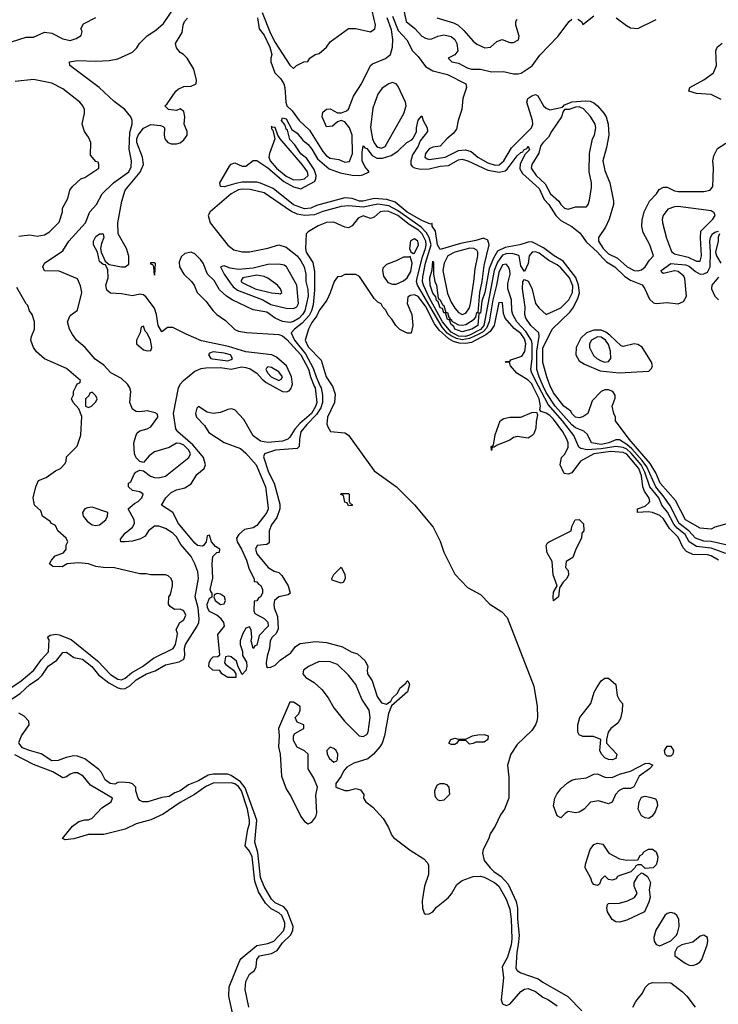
# Model space of a CAD drawing. Header units: inches. Extents: x 2380249 to 2585472, y 382747 to 546448.
# Tile 400 of 626: x 2483474 to 2487289, y 476625 to 482000. Entities that reach past the tile are written whole.
import ezdxf

# ---------------------------------------------------------------- set-up
doc = ezdxf.new("R2010")
doc.units = ezdxf.units.IN
doc.header["$MEASUREMENT"] = 0
doc.layers.add('C4487', color=7, linetype='Continuous')
doc.layers.add('C4488', color=7, linetype='Continuous')

msp = doc.modelspace()

# ---------------------------------------------------------------- linework, layer by layer
at = {"layer": 'C4487', "color": 4}
for points, elevation in [([(2483370, 478313.8), (2483483, 478390), (2483551.2, 478450), (2483592.9, 478507.1), (2483631.6, 478550), (2483635.3, 478615.3), (2483626, 478630), (2483640.4, 478639.6), (2483670, 478646), (2483690, 478642.8), (2483756.1, 478616.1), (2483899.3, 478499.3), (2483970, 478424.6), (2484010, 478399.6), (2484030, 478396.5), (2484050, 478405.3), (2484085.5, 478434.5), (2484144.5, 478470), (2484204.9, 478515.1), (2484312.6, 478567.4), (2484324.5, 478590), (2484334, 478634), (2484335.3, 478650), (2484328.4, 478671.6), (2484348, 478710), (2484370, 478724.7), (2484381.2, 478750), (2484370, 478773.2), (2484350, 478782), (2484320.4, 478780.4), (2484296.4, 478796.4), (2484286, 478810), (2484288.7, 478850), (2484297.2, 478862.8), (2484309, 478910), (2484309, 478930), (2484302, 478950), (2484284.7, 478964.7), (2484270, 478969), (2484190, 478968.7), (2484165.4, 478974.6), (2484130, 478975.3), (2483991.6, 479008.4), (2483930, 479008.7), (2483890, 479015.3), (2483850, 479028.7), (2483795.5, 479035.5), (2483734, 479030), (2483706.8, 479013.2), (2483655.3, 479015.3), (2483638, 479030), (2483648, 479050), (2483667.3, 479072.7), (2483714, 479090), (2483728, 479110), (2483728.9, 479131.1), (2483738, 479150), (2483728, 479170), (2483682, 479210), (2483670, 479238), (2483648, 479250), (2483640.4, 479260.4), (2483598, 479290), (2483590, 479318), (2483555.3, 479350), (2483548, 479390), (2483562, 479450), (2483576.4, 479483.6), (2483619, 479501), (2483670, 479538), (2483698, 479550), (2483722, 479578), (2483728, 479590), (2483730, 479614), (2483788.9, 479671.1), (2483808.9, 479731.1), (2483814, 479834), (2483796.4, 479876.4), (2483766, 479910), (2483758, 479930), (2483767.3, 479952.7), (2483768, 479970), (2483782.7, 480000)], 36), ([(2483429.2, 478290), (2483477.4, 478322.6), (2483530, 478370.4), (2483577.4, 478402.6), (2483597.4, 478422.6), (2483630, 478470.4), (2483676.6, 478503.4), (2483710, 478546), (2483730, 478546.8), (2483770, 478519.1), (2483817.3, 478510), (2483868, 478470), (2483904.2, 478424.2), (2483960.7, 478380.7), (2484010, 478352.6), (2484030, 478347.2), (2484050.9, 478349.1), (2484075.9, 478364.1), (2484110, 478396.9), (2484167, 478430), (2484213.6, 478446.4), (2484270, 478478.9), (2484345.4, 478494.6), (2484371, 478509), (2484376.9, 478530), (2484373.5, 478570), (2484379.7, 478590), (2484443, 478690), (2484453, 478710), (2484454.3, 478730), (2484448.3, 478790), (2484432.2, 478850), (2484451.2, 478950), (2484446.2, 478986.2), (2484431.6, 479030), (2484410, 479069.3), (2484354.3, 479134.3), (2484330, 479177.2), (2484310, 479197.2), (2484270, 479222), (2484234.6, 479234.6), (2484210, 479235.3), (2484178, 479210), (2484158.8, 479181.2), (2484134.2, 479165.8), (2484090, 479153.6), (2484049.5, 479149.5), (2484026, 479150), (2484024, 479164), (2484050, 479197.3), (2484091.2, 479228.8), (2484101.2, 479250), (2484099, 479270), (2484066, 479330), (2484100.7, 479359.3), (2484122, 479370), (2484142, 479390), (2484148, 479410), (2484130, 479422), (2484090, 479429.2), (2484068, 479450), (2484068, 479470), (2484082, 479478), (2484100.2, 479519.8), (2484109.4, 479530.6), (2484130, 479541), (2484150, 479538), (2484187.9, 479507.9), (2484210, 479500.7), (2484230, 479499.1), (2484270, 479508.2), (2484397.6, 479610), (2484406.3, 479630), (2484398.5, 479650), (2484370, 479677.3), (2484350, 479686.3), (2484330, 479687.3), (2484290, 479664.5), (2484210, 479640.9), (2484181.1, 479618.9), (2484150, 479582), (2484130, 479588.7), (2484110, 479608.7), (2484100.9, 479630), (2484098, 479690), (2484110, 479732), (2484116, 479744), (2484130, 479756), (2484170, 479766), (2484190, 479778), (2484228, 479830), (2484227.3, 479847.3), (2484214.6, 479854.6), (2484170, 479864), (2484130, 479859), (2484110, 479861.2), (2484090, 479874), (2484075.1, 479910), (2484080.7, 479970), (2484076.2, 479990), (2484070, 480000)], 32), ([(2485083.2, 480000), (2485087.2, 479990), (2485096.8, 479910), (2485090, 479888), (2485066.9, 479850), (2485004, 479796), (2484976.3, 479763.7), (2484950, 479720.7), (2484938, 479710), (2484910, 479699.7), (2484830, 479691), (2484790, 479699.7), (2484748.8, 479728.8), (2484698.2, 479818.2), (2484650, 479869.4), (2484630, 479876), (2484610, 479872.7), (2484570, 479855.1), (2484530, 479849.3), (2484498, 479858), (2484450, 479888), (2484441, 479879), (2484434.8, 479850), (2484440.7, 479830), (2484483.8, 479783.8), (2484507, 479747), (2484590, 479691.8), (2484679.4, 479659.4), (2484710, 479632.7), (2484765.3, 479570), (2484816.1, 479450), (2484830.2, 479350), (2484830.3, 479330), (2484823.7, 479310), (2484770, 479239.5), (2484750, 479226.3), (2484702.8, 479217.3), (2484670.4, 479190), (2484658.4, 479170), (2484661.6, 479150), (2484685.3, 479110), (2484712, 479050), (2484726, 479006), (2484754, 478946), (2484754, 478934), (2484770, 478932), (2484778, 478918), (2484790.6, 478910.6), (2484801, 478890), (2484801, 478870), (2484790, 478848.7), (2484778, 478842), (2484770, 478828), (2484754, 478826), (2484752.7, 478772.7), (2484758, 478758), (2484810, 478731), (2484830, 478711), (2484830.4, 478690), (2484781.4, 478638.6), (2484770, 478586), (2484758, 478582), (2484750, 478568), (2484738, 478610), (2484742, 478630), (2484738, 478670), (2484730, 478686), (2484710, 478678), (2484692, 478650), (2484678, 478610), (2484678, 478590), (2484691.1, 478551.1), (2484691.3, 478530), (2484713.4, 478493.4), (2484714, 478470), (2484710, 478448), (2484690, 478426), (2484668, 478468), (2484658.6, 478498.6), (2484630, 478522), (2484614, 478526), (2484598, 478522), (2484592, 478490), (2484599.6, 478479.6), (2484642, 478450), (2484654, 478430), (2484654, 478410), (2484610, 478408.7), (2484578, 478430), (2484567.3, 478447.3), (2484529.1, 478449.1), (2484508, 478470), (2484508.7, 478490), (2484518, 478510), (2484530, 478522), (2484556.4, 478523.6), (2484567.3, 478532.7), (2484556.4, 478643.6), (2484593.2, 478690), (2484588.7, 478710), (2484575.3, 478730), (2484550, 478749), (2484510, 478769.3), (2484500.7, 478790), (2484498, 478810), (2484510, 478842), (2484526, 478850), (2484526, 478870), (2484518, 478878), (2484515.3, 478890), (2484529.5, 478950.5), (2484525.6, 479030), (2484529.2, 479070), (2484550, 479092), (2484566, 479094), (2484568, 479110), (2484543.7, 479123.7), (2484522, 479150), (2484510, 479186), (2484498, 479182), (2484492, 479150), (2484478, 479130), (2484470, 479125.2), (2484445.2, 479130), (2484430, 479142.7), (2484342, 479250), (2484309.7, 479309.8), (2484249.3, 479350), (2484271.8, 479390), (2484300.7, 479419.3), (2484330, 479433), (2484376.3, 479443.7), (2484410, 479466.8), (2484442, 479518), (2484482, 479550), (2484489.2, 479570), (2484478, 479610), (2484461.6, 479630), (2484419, 479679), (2484337.6, 479750), (2484327.2, 479767.2), (2484313.7, 479850), (2484342.2, 479990), (2484346.7, 480000)], 28), ([(2485115.2, 480000), (2485119.7, 479990), (2485127.7, 479950), (2485127.9, 479910), (2485118.6, 479881.4), (2485095.8, 479844.2), (2485042.4, 479790), (2485010.3, 479750), (2485001.5, 479710), (2485000.4, 479670), (2484990, 479658.4), (2484871.3, 479650), (2484811.3, 479630), (2484805.8, 479614.2), (2484832.4, 479530), (2484864.4, 479470), (2484894.4, 479354.4), (2484894, 479330), (2484878, 479282), (2484850, 479242), (2484836, 479210), (2484836, 479144), (2484824.7, 479135.3), (2484771.1, 479128.9), (2484762.8, 479110), (2484770, 479084.7), (2484831, 479010), (2484864.7, 478990), (2484890, 478982.8), (2484906.6, 478966.6), (2484940.7, 478910), (2484952, 478870), (2484939.8, 478860.2), (2484890, 478849.5), (2484866.4, 478830), (2484861.3, 478810), (2484863.1, 478790), (2484882.2, 478742.2), (2484885.7, 478674.3), (2484874.4, 478650), (2484852.7, 478630), (2484842, 478610), (2484837.6, 478570), (2484824.9, 478524.9), (2484820.5, 478490), (2484822.8, 478470), (2484830, 478464), (2484845.2, 478465.2), (2484870, 478477.3), (2484896.1, 478503.9), (2484955.8, 478544.2), (2484981.2, 478578.8), (2485005.2, 478594.8), (2485090, 478605.5), (2485150, 478600.4), (2485237.4, 478577.4), (2485284.7, 478550), (2485318.5, 478538.5), (2485360.7, 478500.7), (2485374.8, 478470), (2485370.8, 478450), (2485374, 478430), (2485398.4, 478390), (2485425.8, 478305.8), (2485450, 478270.8), (2485476.5, 478263.5), (2485500.4, 478279.6), (2485510, 478298), (2485536.5, 478323.5), (2485550, 478351), (2485582, 478378), (2485590, 478391.3), (2485594, 478390), (2485602, 478370), (2485591.3, 478330), (2485504.7, 478255.3), (2485488.3, 478211.7), (2485467, 478090), (2485453.7, 478050), (2485441.3, 478030), (2485406.4, 477990), (2485374.8, 477965.2), (2485298, 477942), (2485261.1, 477918.9), (2485242.8, 477897.2), (2485230.3, 477869.7), (2485201, 477830), (2485201, 477810), (2485250, 477792.7), (2485270, 477792.7), (2485310, 477803.8), (2485336, 477796), (2485353.4, 477770), (2485350.8, 477750), (2485364, 477730), (2485402, 477702), (2485459.6, 477639.6), (2485488.8, 477590), (2485504.9, 477550), (2485516.1, 477536.1), (2485606, 477466), (2485680.3, 477420.2), (2485699.9, 477399.9), (2485705.8, 477385.8), (2485707.1, 477332.9), (2485684.4, 477270), (2485672.2, 477190), (2485674.4, 477150), (2485683.4, 477123.4), (2485690, 477117.3), (2485710, 477119.3), (2485730, 477130.5), (2485750, 477154.9), (2485813.9, 477206.1), (2485832.2, 477227.8), (2485861.5, 477278.5), (2485890, 477300.3), (2485950, 477322), (2485990, 477324.9), (2486010, 477319.5), (2486067.7, 477290), (2486090.3, 477270), (2486130, 477198.8), (2486150, 477144.7), (2486157.2, 477090), (2486162, 476982), (2486157.3, 476950), (2486137.2, 476882.8), (2486108.2, 476830), (2486116.5, 476770), (2486103.1, 476650), (2486110, 476627.7), (2486130, 476618), (2486150, 476625.5), (2486210, 476695.5), (2486230, 476708.2), (2486250, 476711.8), (2486290, 476694.9), (2486330, 476664.9), (2486361, 476650), (2486410, 476617.3)], 32), ([(2484856.1, 480000), (2484910, 479970.3), (2484931.7, 479968.3), (2484946.2, 479973.8), (2484955.6, 479984.4), (2484960.2, 480000)], 28), ([(2485181.8, 480000), (2485196.3, 479956.3), (2485194, 479910), (2485154.8, 479830), (2485151.1, 479791.1), (2485156.9, 479776.9), (2485172, 479752), (2485250, 479744.7), (2485270, 479732), (2485410, 479538), (2485532, 479450), (2485630, 479352), (2485731.3, 479230), (2485770, 479154), (2485790, 479094), (2485850, 478974), (2485919.6, 478899.6), (2485990, 478862), (2486042, 478810), (2486107.1, 478767.1), (2486136.8, 478736.8), (2486281.7, 478361.7), (2486300.4, 478250), (2486302.4, 478190), (2486298, 478170), (2486290.6, 478150), (2486270, 478119), (2486190, 478044), (2486156, 477990), (2486138, 477930), (2486145.4, 477865.4), (2486146, 477750), (2486121, 477690), (2486099.8, 477660.2), (2486070, 477598), (2486043.5, 477556.5), (2486036, 477530), (2486004.7, 477470), (2486002, 477450), (2486011.3, 477410), (2486044, 477370), (2486064, 477350), (2486103.6, 477323.6), (2486141.3, 477281.3), (2486185.8, 477185.8), (2486193.1, 477150), (2486193.4, 477090), (2486201.2, 477001.2), (2486197.1, 476950), (2486188.1, 476910), (2486183.4, 476823.4), (2486190.4, 476810.4), (2486210, 476797.3), (2486304.9, 476764.9), (2486330, 476745.5), (2486467.1, 476667.1), (2486544.4, 476590)], 36), ([(2487289.6, 479050), (2487250, 479073.3), (2487230, 479078), (2487150, 479079.7), (2487116.2, 479096.2), (2487096.4, 479116.4), (2487070, 479175.6), (2487022.2, 479222.2), (2486990, 479275.1), (2486970, 479292.8), (2486930, 479309.6), (2486906, 479314), (2486848, 479310), (2486848, 479330), (2486890, 479344.7), (2486910, 479362.8), (2486914.5, 479370), (2486912, 479388), (2486886.4, 479426.4), (2486876.8, 479450), (2486869, 479510), (2486855.2, 479550), (2486790, 479628), (2486770, 479636.5), (2486702.5, 479642.5), (2486609.6, 479630.4), (2486536.3, 479590), (2486490, 479527), (2486470, 479519.3), (2486450, 479522), (2486446.3, 479526.3), (2486426, 479570), (2486433.2, 479610), (2486451.3, 479628.7), (2486470, 479666), (2486469.7, 479690), (2486461.5, 479710), (2486439.8, 479750), (2486390, 479818.9), (2486370, 479838.9), (2486350, 479851.5), (2486321.2, 479861.2), (2486315.3, 479870), (2486318.4, 479890), (2486311.6, 479930), (2486276.3, 480000)], 36), ([(2487330, 479086.6), (2487250, 479115), (2487170, 479123.8), (2487130.5, 479150.5), (2487107.7, 479190), (2487065, 479225), (2487046.9, 479246.9), (2487011, 479311), (2486981, 479350), (2486965, 479390), (2486915, 479450), (2486888.7, 479530), (2486867.5, 479570), (2486813.6, 479633.6), (2486790, 479654.9), (2486770, 479665), (2486730, 479669.2), (2486650, 479657.4), (2486572.5, 479652.5), (2486538.7, 479658.7), (2486527.1, 479667.1), (2486499.7, 479730), (2486438.9, 479810), (2486360.1, 479900.1), (2486308, 480000)], 32), ([(2487330, 479132.6), (2487250.7, 479150.7), (2487210, 479153.3), (2487165.1, 479170), (2487128.7, 479210), (2487076.2, 479250), (2487026.3, 479346.3), (2486994.1, 479394.1), (2486947.5, 479450), (2486898.2, 479558.2), (2486873.3, 479593.3), (2486816.7, 479656.7), (2486790, 479681.7), (2486750, 479706.6), (2486730, 479706.4), (2486690.6, 479689.4), (2486650, 479681.8), (2486596, 479690), (2486575.3, 479735.3), (2486554.2, 479754.2), (2486510, 479771.9), (2486490, 479788.7), (2486399, 479890), (2486350, 479963.9), (2486333.2, 480000)], 28), ([(2487342, 479250), (2487270.7, 479229.3), (2487250, 479219), (2487190, 479224.5), (2487110, 479269.6), (2487054.6, 479374.6), (2486971.5, 479470), (2486947.1, 479527.1), (2486917.2, 479577.2), (2486803.1, 479710), (2486728, 479810), (2486728, 479830), (2486718, 479850), (2486709, 479890), (2486725.6, 479934.4), (2486726, 479950), (2486713.2, 479970), (2486690, 479979.6), (2486670, 479979.6), (2486648.9, 479971.1), (2486600.7, 479919.3), (2486577.3, 479850), (2486550, 479832.7), (2486530, 479826.6), (2486510, 479829.5), (2486489.6, 479850), (2486483.6, 479863.6), (2486445.6, 479890), (2486390, 479962.9), (2486375.6, 479990), (2486371.7, 480000)], 24), ([(2483470, 478054), (2483484, 478090), (2483525.2, 478150), (2483524, 478170), (2483498.6, 478198.6), (2483470, 478215.3)], 32), ([(2484725.2, 476610), (2484705.6, 476705.6), (2484709.5, 476750), (2484729.3, 476790), (2484757.2, 476810), (2484766, 476830), (2484769.4, 476870), (2484784, 476890), (2484850, 476903), (2484880.7, 476919.3), (2484910, 476961.6), (2484954.9, 477005.1), (2484966, 477030), (2484968.5, 477050), (2484934.6, 477134.6), (2484916.5, 477156.5), (2484870, 477178.3), (2484850, 477198.7), (2484810, 477267.6), (2484790, 477318), (2484773.9, 477453.9), (2484758.5, 477510), (2484769.8, 477630), (2484706.4, 477806.4), (2484680, 477840), (2484630, 477874), (2484610, 477881.1), (2484530, 477881.7), (2484504.4, 477875.6), (2484450, 477844.7), (2484396.7, 477823.3), (2484350.8, 477790), (2484321.1, 477778.9), (2484290, 477759), (2484250, 477754), (2484174, 477730), (2484146, 477730), (2484130, 477738), (2484122, 477750), (2484108, 477790), (2484108, 477810), (2484090, 477828), (2484074.6, 477834.6), (2484030, 477838), (2484010, 477835.3), (2483993, 477827), (2483968.7, 477830), (2483941.2, 477850), (2483921.2, 477890), (2483907.2, 477907.2), (2483830, 477964.5), (2483790, 477979.5), (2483770, 477980.9), (2483727.9, 477972.1), (2483684.5, 477955.5), (2483650, 477955.1), (2483592, 477992), (2483528, 478010), (2483490, 478026), (2483469.3, 478050.7)], 32), ([(2484637.4, 476570), (2484616, 476670), (2484618.7, 476721.3), (2484675.6, 476864.4), (2484684.1, 476875.9), (2484770, 476946.7), (2484830, 476956.5), (2484861.6, 476970), (2484914.3, 477025.7), (2484922.7, 477050), (2484921.8, 477070), (2484906, 477110), (2484890, 477125.1), (2484847, 477147), (2484816.5, 477176.5), (2484779.1, 477239.1), (2484757.6, 477297.6), (2484743.9, 477430), (2484730, 477460.7), (2484705.2, 477490), (2484719.4, 477580.6), (2484729.6, 477610), (2484729.7, 477630), (2484718.1, 477690), (2484685.8, 477790), (2484670, 477813.5), (2484650, 477828.8), (2484630, 477834.4), (2484530, 477832.3), (2484490, 477814), (2484428, 477770), (2484350, 477726.6), (2484256.9, 477663.1), (2484190, 477632.8), (2484110, 477609.6), (2484050, 477582), (2483932.9, 477552.9), (2483850, 477552), (2483770, 477527.6), (2483722.5, 477522.5), (2483709, 477530), (2483762, 477598), (2483797.5, 477622.5), (2483830, 477632), (2483850, 477632.4), (2483870, 477641.6), (2483922, 477698), (2483974, 477730), (2483981.2, 477750), (2483861.8, 477821.8), (2483820.9, 477870), (2483790, 477889.5), (2483770, 477889.5), (2483750, 477882), (2483730, 477866), (2483710, 477860.9), (2483654.8, 477894.8), (2483550, 477933.7), (2483447.4, 477987.4)], 36), ([(2486823.1, 476610), (2486839.6, 476640.4), (2486874.7, 476685.3), (2486890, 476716.3), (2486910, 476737.1), (2486930, 476744.4), (2487030, 476741.6), (2487093.8, 476693.8), (2487118, 476670), (2487162, 476610)], 36)]:
    msp.add_lwpolyline(points, dxfattribs=dict(at, elevation=elevation))
for points, elevation in [([(2483870, 479966), (2483858, 479962), (2483852.7, 479947.3), (2483834, 479930), (2483834, 479890), (2483850, 479882), (2483866, 479890), (2483890, 479914), (2483898, 479930), (2483890, 479946)], 36), ([(2486250, 479715.3), (2486190, 479724), (2486170, 479719), (2486150, 479705.2), (2486082, 479678), (2486066, 479666), (2486054, 479666), (2486050, 479648), (2486049, 479670), (2486062, 479678), (2486070, 479734), (2486098, 479810), (2486118, 479822), (2486150, 479831), (2486210, 479831), (2486270, 479854.8), (2486296.9, 479856.9), (2486302, 479842), (2486294, 479806), (2486293.4, 479770), (2486281, 479739), (2486272, 479730)], 36), ([(2485270, 479346), (2485262, 479362), (2485250, 479366), (2485242, 479402), (2485228.4, 479408.4), (2485230, 479414), (2485270, 479414), (2485274, 479410), (2485274, 479370), (2485278, 479358), (2485290, 479354), (2485290, 479348)], 32), ([(2483870, 479339.3), (2483844, 479336), (2483830.8, 479329.2), (2483818, 479310), (2483821, 479290), (2483842.5, 479262.5), (2483870, 479242.8), (2483890, 479238.8), (2483910, 479242.8), (2483944, 479270), (2483954, 479290), (2483955.3, 479310)], 36), ([(2486390, 478828), (2486386.6, 478846.6), (2486390, 478874), (2486408.7, 478910), (2486386.6, 478970), (2486382, 479042), (2486355.3, 479090), (2486348.7, 479130), (2486356.4, 479143.6), (2486366, 479150), (2486486, 479210), (2486490, 479234), (2486508, 479270), (2486530, 479272), (2486552.7, 479247.3), (2486554, 479210), (2486543.6, 479196.4), (2486542, 479170), (2486511.1, 479108.9), (2486495.3, 479064.7), (2486458, 479042), (2486454, 479010), (2486470, 478994), (2486471.3, 478970), (2486462, 478950), (2486442, 478930), (2486422, 478898), (2486416, 478850)], 36), ([(2485230, 478924), (2485180.4, 478940.4), (2485178, 478950), (2485190, 478972), (2485230, 479012), (2485250, 478974), (2485252, 478950), (2485242, 478930)], 32), ([(2484552.7, 478867.3), (2484538, 478862), (2484534, 478850), (2484542, 478830), (2484570, 478806.8), (2484590, 478811.3), (2484598, 478830), (2484592.7, 478850), (2484570, 478864)], 28), ([(2485110, 478497.2), (2485052, 478470), (2485024.7, 478450), (2485021, 478430), (2485036, 478410), (2485081.4, 478381.4), (2485123.4, 478343.4), (2485158.7, 478298.7), (2485190, 478243), (2485248.4, 478170), (2485327.3, 478090), (2485350, 478087.7), (2485370, 478098.8), (2485377, 478110), (2485387.3, 478190), (2485382, 478230), (2485342.7, 478290), (2485309.3, 478370), (2485270, 478421.2), (2485210, 478479.3), (2485170, 478494.5)], 32), ([(2486710, 477960.5), (2486690, 477961.3), (2486669.8, 477969.8), (2486652, 477990), (2486642.9, 478010), (2486648, 478070), (2486606.8, 478086.8), (2486550, 478086.6), (2486530, 478096), (2486521.6, 478110), (2486522.6, 478150), (2486533.6, 478190), (2486592.7, 478267.3), (2486611, 478329), (2486625.2, 478354.8), (2486650, 478391.3), (2486670, 478404.7), (2486690, 478404.7), (2486730, 478371.3), (2486737.3, 478310), (2486750, 478284.7), (2486766.4, 478266.4), (2486764.9, 478224.9), (2486755.3, 478184.7), (2486740.9, 478159.1), (2486702.8, 478130), (2486686.8, 478110), (2486678, 478070), (2486678, 478050), (2486734.9, 477990), (2486730, 477966.6)], 36), ([(2484970, 478275.3), (2484950, 478275.3), (2484887.7, 478130), (2484890.8, 478090), (2484887, 478030), (2484896.4, 477990), (2484903.1, 477870), (2484930, 477800.7), (2484956.9, 477756.9), (2485010.4, 477650), (2485030, 477624), (2485050, 477610.7), (2485070, 477618.8), (2485091.2, 477648.8), (2485097.6, 477670), (2485092.3, 477767.7), (2485101.2, 477810), (2485080.2, 477860.2), (2485049.3, 477910), (2485048.7, 477990), (2485030, 478008.7), (2484990, 478028.7), (2484970, 478066), (2484968.7, 478090), (2484976.4, 478103.6), (2485026, 478130), (2485026, 478150), (2484990, 478166), (2484978, 478190), (2484998, 478210), (2485006, 478230), (2485006, 478250)], 32), ([(2485930, 478046), (2485910, 478066), (2485870, 478066), (2485862, 478050), (2485850, 478044), (2485830, 478044), (2485818, 478050), (2485828.7, 478070), (2485850, 478078), (2485870, 478072), (2485910, 478072), (2485946, 478090), (2485976.8, 478096.8), (2486010, 478097.3), (2486032, 478090), (2486031, 478070), (2486010, 478055.3), (2485964.7, 478055.3), (2485950, 478048)], 32), ([(2485170, 478029.3), (2485150.7, 478010), (2485153.4, 477990), (2485166.6, 477966.6), (2485190, 477947.3), (2485205.6, 477954.4), (2485210, 477962), (2485211, 477991), (2485202, 478010), (2485190, 478022)], 32), ([(2487010, 477979), (2486999, 477990), (2486996, 478010), (2487010, 478034), (2487030, 478033.4), (2487044.9, 478010), (2487040.7, 477990), (2487030, 477979.3)], 36), ([(2486690, 477719), (2486635.5, 477735.5), (2486590.7, 477729.3), (2486556.3, 477690), (2486530, 477674), (2486509.6, 477669.6), (2486470, 477677.2), (2486453, 477667), (2486430, 477642.7), (2486410, 477653.2), (2486390, 477709), (2486397.2, 477750), (2486407.5, 477772.5), (2486430, 477801.1), (2486466.4, 477833.6), (2486490, 477848.1), (2486510, 477855), (2486570, 477861.7), (2486610, 477881.1), (2486630, 477882.6), (2486670, 477864.2), (2486710, 477862.6), (2486750, 477881.3), (2486810, 477897.1), (2486890, 477940.4), (2486910, 477940.7), (2486930.8, 477930.8), (2486914, 477910), (2486857.3, 477870), (2486827.3, 477812.7), (2486810, 477804), (2486770, 477802.7), (2486747.1, 477792.9), (2486726.8, 477770), (2486710, 477728.7)], 36), ([(2485770, 477735.3), (2485760.2, 477740.2), (2485748, 477750), (2485743.1, 477763.1), (2485742, 477790), (2485748, 477810), (2485756.4, 477823.6), (2485770, 477831), (2485790, 477831.3), (2485805.4, 477825.4), (2485818, 477810), (2485821, 477770), (2485790, 477739)], 32), ([(2486910, 477639), (2486890, 477642.7), (2486870, 477653.2), (2486852.3, 477690), (2486856, 477730), (2486870, 477756), (2486890, 477760.7), (2486915.2, 477755.2), (2486946.4, 477746.4), (2486954, 477734), (2486956.3, 477710), (2486944.5, 477675.5), (2486927.5, 477652.5)], 36), ([(2486788.7, 477411.3), (2486850, 477414), (2486862, 477438), (2486874.6, 477445.4), (2486882, 477458), (2486908.4, 477471.6), (2486930, 477471.3), (2486950, 477458), (2486958.8, 477430), (2486955.3, 477404.7), (2486950, 477386), (2486934, 477370), (2486890, 477366), (2486870, 477386), (2486850, 477386), (2486838, 477382), (2486834, 477370), (2486810.9, 477349.1), (2486750.9, 477329.1), (2486738, 477322), (2486731.3, 477310), (2486710, 477302), (2486690, 477306), (2486670, 477326), (2486650, 477306), (2486639.8, 477280.2), (2486630, 477274), (2486610, 477279.5), (2486600.7, 477290), (2486593.6, 477313.6), (2486562, 477370), (2486563.5, 477390), (2486588.6, 477470), (2486610, 477496.9), (2486630, 477504.2), (2486659, 477499), (2486690.8, 477450), (2486750, 477419.1)], 36), ([(2486750, 477074), (2486730, 477075.4), (2486710, 477088), (2486684, 477130), (2486680.5, 477150), (2486684.5, 477170), (2486690, 477175.5), (2486750, 477177), (2486794, 477190), (2486831.6, 477208.4), (2486845.2, 477230), (2486829.3, 477270), (2486829.3, 477290.7), (2486850, 477324.7), (2486870, 477342), (2486879.6, 477339.6), (2486902.8, 477322.8), (2486918.8, 477290), (2486911, 477250), (2486916.3, 477210), (2486910, 477182), (2486886.8, 477130), (2486790, 477084.4)], 36), ([(2487030, 477126.3), (2487010, 477120.5), (2486996.4, 477110), (2486948.5, 477030), (2486937.3, 476990), (2486938, 476970), (2486950, 476952), (2486970, 476944.7), (2487030, 476971), (2487059.1, 477000.9), (2487065.8, 477014.2), (2487074.7, 477050), (2487074.3, 477090), (2487062.9, 477110), (2487050, 477120.5)], 44), ([(2487210, 477002.7), (2487190, 476997), (2487150, 476965.1), (2487090, 476949.2), (2487064, 476936), (2487051, 476910), (2487051, 476890), (2487107.3, 476850), (2487130, 476839.3), (2487150, 476838), (2487170, 476843.8), (2487190, 476857.3), (2487199.5, 476870), (2487227.3, 476950), (2487231.6, 476970), (2487229.4, 476989.4)], 44)]:
    msp.add_lwpolyline(points, close=True, dxfattribs=dict(at, elevation=elevation))
at = {"layer": 'C4488', "color": 4}
for points, elevation in [([(2484070, 480000), (2484063.7, 480010), (2484030, 480040.7), (2483972.2, 480072.2), (2483933.5, 480113.5), (2483886.9, 480146.9), (2483832.7, 480210), (2483783.7, 480250), (2483762, 480282), (2483745.6, 480310), (2483735.1, 480350), (2483750, 480384.7), (2483790, 480414), (2483814, 480510), (2483807.3, 480547.3), (2483790, 480586), (2483690, 480626.6), (2483609.3, 480629.3), (2483601.2, 480650), (2483610, 480670.6), (2483710, 480738), (2483742.4, 480790), (2483834.5, 480890), (2483858, 480950), (2483894, 480990), (2483924, 481050), (2483986, 481110), (2484070.6, 481169.4), (2484083.8, 481196.2), (2484085.3, 481230), (2484072.7, 481292.7), (2484076.1, 481383.9), (2484089.2, 481430), (2484089, 481450), (2484082, 481470), (2484048.7, 481510), (2483990, 481554), (2483908.7, 481630), (2483748, 481750), (2483746, 481770), (2483790, 481776.3), (2483890, 481773), (2483962.7, 481777.3), (2484010, 481786), (2484090, 481822), (2484114.6, 481845.4), (2484128, 481870), (2484170, 481911.3), (2484218, 481942), (2484260.4, 481979.6), (2484322, 482070)], 32), ([(2484799.2, 482039.2), (2484844.6, 481924.6), (2484870, 481875.8), (2484950, 481752), (2484970, 481734), (2484986, 481750), (2485026, 481770), (2485048, 481772), (2485058, 481790), (2485088, 481810), (2485110, 481816), (2485149, 481850), (2485170, 481878.8), (2485270, 481952), (2485310, 481951), (2485390, 481934), (2485413.2, 481950), (2485418, 481970), (2485398.4, 482050)], 32), ([(2485568.5, 482068.5), (2485583.8, 481990), (2485631.5, 481951.5), (2485670, 481910.4), (2485690, 481898.4), (2485710, 481893), (2485724.8, 481895.2), (2485758, 481910), (2485790, 481916.3), (2485830, 481907.3), (2485850, 481890.7), (2485862, 481870), (2485866, 481830), (2485850, 481808), (2485814, 481790), (2485834, 481770), (2485870, 481762.8), (2485917.6, 481737.6), (2485942, 481730), (2485990, 481730.3), (2486050, 481714.9), (2486116.7, 481716.7), (2486170, 481704.9), (2486195.5, 481704.5), (2486212.1, 481707.9), (2486272.1, 481747.9), (2486314.8, 481805.2), (2486412, 481908), (2486474, 481990), (2486490, 482002.8)], 32), ([(2483430, 481878), (2483510, 481904.7), (2483550, 481904.7), (2483610, 481931.3), (2483650, 481926.8), (2483710, 481896), (2483750, 481886.8), (2483783.1, 481896.9), (2483810, 481914), (2483815.3, 481935.3), (2483808, 481950), (2483823.1, 481976.9), (2483890, 482012)], 36), ([(2484960.2, 480000), (2484963.1, 480010), (2484958.2, 480050), (2484930.7, 480110.7), (2484877.4, 480157.4), (2484851.1, 480171.1), (2484710, 480187.6), (2484615.3, 480215.3), (2484467.3, 480247.3), (2484382.6, 480282.6), (2484310, 480319.7), (2484280.9, 480319.1), (2484250, 480295.3), (2484229.6, 480330), (2484221.3, 480390), (2484210, 480425.2), (2484165.6, 480485.6), (2484150, 480497), (2484130, 480502), (2484090, 480491.5), (2484030, 480503.5), (2483970, 480507.6), (2483950, 480524), (2483944.5, 480550), (2483957, 480590), (2483955.1, 480635.1), (2483942, 480662), (2483930, 480662.7), (2483910, 480679), (2483899, 480730), (2483878, 480770), (2483877, 480790), (2483890, 480816.3), (2483910, 480830.6), (2483930.6, 480830.6), (2483933.4, 480810), (2483921.3, 480778.7), (2483916.3, 480750), (2483918.8, 480730), (2483941.1, 480681.1), (2483962.8, 480662.8), (2484029.4, 480650.6), (2484050, 480650.7), (2484070, 480666), (2484069.5, 480709.5), (2484057, 480750), (2484012.7, 480830), (2484009.4, 480890), (2484032.6, 481010), (2484049.6, 481070), (2484131.9, 481168.1), (2484149.6, 481210), (2484144.7, 481250), (2484114.5, 481330), (2484113.5, 481350), (2484121, 481370), (2484150, 481406.7), (2484190, 481428), (2484242.8, 481422.8), (2484257.3, 481417.3), (2484264.7, 481410), (2484262.8, 481370), (2484267.7, 481350), (2484284, 481330), (2484302.3, 481322.3), (2484330, 481322.4), (2484350, 481328.4), (2484370, 481343), (2484389.4, 481370), (2484389.4, 481390), (2484372.3, 481430), (2484375.6, 481470), (2484370, 481499), (2484350, 481512.7), (2484330, 481504), (2484286, 481510), (2484266, 481530), (2484279.3, 481540.7), (2484327.3, 481610), (2484339.7, 481620.2), (2484370, 481634.9), (2484410, 481637.3), (2484438, 481650), (2484439, 481670), (2484425.2, 481730), (2484389.2, 481790), (2484369, 481810), (2484350, 481820.9), (2484330, 481846), (2484326, 481870), (2484361.5, 481930), (2484366.4, 481970), (2484375.1, 481990), (2484390, 482008.2)], 28), ([(2484772.2, 482010), (2484781.3, 481950), (2484810, 481914.9), (2484840.3, 481850), (2484850.3, 481810), (2484844.9, 481790), (2484846, 481770), (2484866.8, 481710), (2484898.2, 481678.2), (2484916, 481650), (2484922.3, 481630), (2484927.2, 481550), (2484932.7, 481530), (2484961.6, 481501.6), (2484999.5, 481450), (2485056.7, 481396.7), (2485130, 481280.4), (2485150, 481257), (2485170, 481244.2), (2485216.1, 481236.1), (2485250, 481222), (2485274.5, 481225.5), (2485291, 481269), (2485289.3, 481370), (2485276, 481410), (2485250, 481442), (2485230, 481448.7), (2485210, 481442), (2485182, 481418), (2485150, 481415.3), (2485126, 481470), (2485130, 481494), (2485150, 481512), (2485170, 481514), (2485210, 481491.3), (2485231.6, 481491.6), (2485258.6, 481501.4), (2485270, 481512), (2485297, 481583), (2485341.6, 481650), (2485389.5, 481750.5), (2485400.5, 481759.5), (2485472.1, 481787.9), (2485498.7, 481810), (2485509.7, 481850), (2485511.7, 481891.7), (2485504.7, 481944.7), (2485480.7, 482010)], 28), ([(2485510, 482018.8), (2485540.9, 481940.9), (2485588, 481890), (2485619.1, 481830), (2485650, 481798), (2485690, 481743.7), (2485730, 481720.9), (2485810, 481701.1), (2485911, 481650), (2485914, 481630), (2485894.9, 481570), (2485888.2, 481510), (2485868.4, 481450), (2485858.8, 481401.2), (2485842, 481378), (2485806.8, 481350), (2485770.8, 481309.2), (2485730, 481303.7), (2485710, 481295.1), (2485690.7, 481270), (2485687.3, 481250), (2485699.8, 481239.8), (2485710, 481236.3), (2485798, 481250), (2485870, 481286.4), (2485908.5, 481288.5), (2485939.5, 481279.5), (2485976.3, 481250), (2486030, 481218), (2486070, 481205.4), (2486092.1, 481207.9), (2486118.3, 481230), (2486159.2, 481300.8), (2486269.6, 481410), (2486275.8, 481430), (2486274.3, 481450), (2486243.7, 481550), (2486249.2, 481570), (2486270, 481584), (2486290, 481590.7), (2486303.5, 481583.5), (2486334.9, 481530), (2486350, 481516.4), (2486370, 481507), (2486438, 481522), (2486450, 481534.8), (2486490.5, 481550.5), (2486562.5, 481557.5), (2486590, 481554.4), (2486610, 481545.5), (2486630.3, 481530.3), (2486663.8, 481490), (2486676.4, 481470), (2486688.4, 481430), (2486690.4, 481370), (2486678.6, 481301.5), (2486658.7, 481230), (2486670, 481176), (2486697.1, 481110), (2486716.4, 481010), (2486716.4, 480990), (2486692.9, 480910), (2486673, 480867), (2486635.5, 480810), (2486634.4, 480790), (2486660.3, 480750), (2486690, 480721.7), (2486738.3, 480698.3), (2486791.3, 480650), (2486830, 480630.8), (2486850, 480628.2), (2486870, 480634), (2486889.2, 480650), (2486912.9, 480687.1), (2486935.3, 480710), (2486915.1, 480770), (2486878, 480838), (2486871.3, 480870), (2486873.9, 480906.1), (2486885.1, 480950), (2486912.6, 481010), (2486951.3, 481050), (2486967, 481073), (2486990, 481086.4), (2487010, 481084.9), (2487050, 481066), (2487070, 481062.3), (2487210, 481062.6), (2487244, 481070), (2487259.5, 481090), (2487262.9, 481190), (2487258.7, 481230), (2487263.9, 481256.1), (2487284, 481296), (2487330, 481326)], 28), ([(2485752, 482010), (2485842.3, 481982.3), (2485868.9, 481968.9), (2485900.3, 481940.2), (2485950, 481882.8), (2485970, 481866.8), (2486014.6, 481845.4), (2486046, 481850), (2486080.2, 481879.8), (2486108.9, 481891.1), (2486150, 481876), (2486170, 481876), (2486198, 481890), (2486202, 481910), (2486184, 481970), (2486184, 481990), (2486190, 482002)], 36), ([(2486522, 482002), (2486542, 481990), (2486550, 481974), (2486610, 482021)], 32), ([(2486732, 482010), (2486787.5, 481967.5), (2486810, 481956), (2486850, 481951), (2486950, 482001)], 32), ([(2487304.8, 481564.8), (2487250, 481591.8), (2487170, 481596), (2487128.7, 481610), (2487134, 481630), (2487210, 481670.8), (2487262, 481710), (2487279.3, 481750), (2487275.3, 481830), (2487282, 481850), (2487310, 481870.8)], 28), ([(2483470, 480818), (2483530, 480824.7), (2483570, 480818), (2483610, 480824.7), (2483638, 480842), (2483690, 480894), (2483708.7, 480951.3), (2483709, 480970), (2483736.5, 481023.5), (2483748.7, 481070), (2483762, 481090), (2483809.1, 481130.9), (2483830, 481138), (2483906, 481190), (2483906, 481210), (2483902, 481222), (2483890, 481226), (2483860.4, 481260.4), (2483862, 481330), (2483850, 481358), (2483828.7, 481390), (2483815.3, 481430), (2483828.7, 481490), (2483828.7, 481510), (2483819, 481530), (2483802, 481550), (2483710, 481622), (2483650, 481652.7), (2483550, 481672.7), (2483450, 481662)], 36), ([(2486371.7, 480000), (2486352, 480050), (2486330, 480128.7), (2486330, 480206), (2486382.4, 480310), (2486477.5, 480402.5), (2486494.4, 480425.6), (2486522.9, 480477.1), (2486530.7, 480509.3), (2486525.6, 480550), (2486511.8, 480591.8), (2486441.5, 480681.5), (2486393.3, 480710), (2486334.2, 480754.2), (2486270, 480787.4), (2486250, 480786.2), (2486206, 480770), (2486124.6, 480755.4), (2486083.6, 480736.4), (2486061.7, 480698.3), (2486038.4, 480641.6), (2486014.7, 480510), (2485997.1, 480462.9), (2485990, 480398), (2485982, 480398), (2485975.8, 480330), (2485944, 480310), (2485890, 480295.1), (2485849.8, 480310), (2485844.4, 480324.4), (2485830, 480335.3), (2485821.2, 480358.8), (2485830, 480364.7), (2485834.6, 480354.6), (2485846, 480346), (2485870, 480334.4), (2485890, 480331.8), (2485910, 480335.3), (2485955.1, 480364.9), (2485964.2, 480375.8), (2485970, 480402), (2485978, 480402), (2485987.2, 480510), (2485999.7, 480570), (2486010, 480658), (2486038.7, 480770), (2486030, 480797), (2486007.3, 480807.3), (2485965.9, 480794.1), (2485881.1, 480778.9), (2485770, 480745.2), (2485755.1, 480770), (2485745.6, 480845.6), (2485727.3, 480872.7), (2485727.3, 480887.3), (2485716.9, 480883.1), (2485670, 480904.4), (2485590, 480949.8), (2485524.5, 481004.5), (2485478.9, 481018.9), (2485410, 481024.1), (2485350, 481009), (2485329.2, 481010), (2485290, 481024), (2485250, 481026.9), (2485095.3, 480984.8), (2485064.7, 480970), (2485030, 480968), (2484970, 480988.8), (2484859, 481079), (2484790, 481108.2), (2484770, 481112.3), (2484690, 481112), (2484653.9, 481106.1), (2484590, 481086.6), (2484570, 481089), (2484568, 481110), (2484620.5, 481199.5), (2484630, 481211), (2484650, 481218.8), (2484690, 481200.5), (2484710, 481200.7), (2484750, 481230.8), (2484770, 481231.3), (2484830, 481191.7), (2484916.3, 481116.3), (2484970, 481087.2), (2485010, 481077.3), (2485083.9, 481116.1), (2485091.6, 481130), (2485093, 481150), (2485082, 481182), (2485042.3, 481242.3), (2485010, 481268), (2484977.2, 481317.2), (2484950, 481346.6), (2484937.2, 481397.2), (2484930, 481402), (2484923.3, 481423.3), (2484904.5, 481450), (2484910, 481464.7), (2484930, 481458.8), (2484960.5, 481400.5), (2484990, 481381), (2485021.3, 481341.3), (2485050, 481318), (2485070, 481293), (2485100.2, 481240.2), (2485164.9, 481184.9), (2485224.5, 481164.5), (2485289.6, 481150.4), (2485330, 481148.5), (2485347.6, 481152.4), (2485382, 481170), (2485358.7, 481198.7), (2485345.1, 481230), (2485344.2, 481275.8), (2485350, 481310.8), (2485359.8, 481299.8), (2485370, 481296.3), (2485398.2, 481258.2), (2485423.6, 481243.6), (2485455.6, 481244.4), (2485502, 481258), (2485538.8, 481281.2), (2485588.7, 481330), (2485615.9, 481344.1), (2485625.1, 481354.9), (2485640.9, 481390), (2485640.7, 481410), (2485650, 481452), (2485670, 481474), (2485677.3, 481450), (2485699.1, 481410), (2485700.7, 481390), (2485660.7, 481339.3), (2485650, 481309.3), (2485618.6, 481261.5), (2485610.3, 481230), (2485610.4, 481210), (2485618, 481198), (2485630.3, 481190.3), (2485663.1, 481183.1), (2485710, 481186), (2485770, 481199.6), (2485815.7, 481204.3), (2485870, 481234.9), (2485890, 481238.5), (2485922, 481230), (2486030, 481178.5), (2486092, 481168), (2486124.7, 481175.3), (2486136.6, 481183.4), (2486190, 481257.1), (2486210, 481274.9), (2486221.2, 481278.8), (2486227, 481290), (2486242.7, 481297.3), (2486251.3, 481310), (2486257.3, 481290), (2486234, 481266), (2486206.7, 481213.3), (2486206.1, 481186.1), (2486220.2, 481160.2), (2486310, 481077.6), (2486337.8, 481017.8), (2486363.1, 480990), (2486401.7, 480930), (2486430, 480904.2), (2486490, 480870.3), (2486534.7, 480834.7), (2486567.5, 480787.5), (2486630, 480731.4), (2486658, 480698), (2486678.6, 480678.6), (2486724.4, 480650), (2486778.3, 480598.3), (2486810, 480577.7), (2486872.6, 480552.6), (2486888.7, 480530), (2486914, 480474), (2486934.7, 480454.7), (2486950, 480450.2), (2487010, 480456.2), (2487070, 480448.3), (2487099.2, 480460.8), (2487114.8, 480490), (2487107, 480587), (2487100.1, 480600.1), (2487070, 480624.7), (2487050, 480628), (2486990, 480614), (2486980.2, 480620.2), (2486977.2, 480630), (2487030, 480668), (2487047.9, 480667.9), (2487110, 480661.5), (2487130, 480654.7), (2487165, 480625), (2487190, 480611.5), (2487210, 480611.6), (2487230, 480622), (2487245.1, 480650), (2487246.3, 480730), (2487242, 480790), (2487246.6, 480810), (2487258, 480830), (2487270, 480840.5), (2487290, 480844.7)], 24), ([(2486333.2, 480000), (2486310, 480049.7), (2486297.8, 480090), (2486297.8, 480190), (2486311, 480270), (2486309.6, 480289.6), (2486265.6, 480330), (2486238.4, 480370), (2486232.3, 480390), (2486234, 480430), (2486219, 480530), (2486222, 480570), (2486230, 480582), (2486250, 480572), (2486270, 480534), (2486291.3, 480450), (2486310, 480424.7), (2486350, 480391.3), (2486430, 480426), (2486472.6, 480470), (2486492.1, 480510), (2486493.8, 480546.2), (2486476.8, 480590), (2486430, 480645.4), (2486410, 480661), (2486364.5, 480684.5), (2486310, 480725.1), (2486290, 480732.4), (2486272, 480730), (2486256.3, 480710), (2486250, 480668), (2486230, 480626), (2486210, 480655.3), (2486201.2, 480710), (2486195.1, 480715.1), (2486163.3, 480723.3), (2486130, 480721.1), (2486110, 480713.5), (2486083, 480677), (2486065.4, 480630), (2486008.1, 480330), (2485990, 480307.8), (2485930, 480278.3), (2485909.1, 480270.9), (2485870, 480273.1), (2485830, 480294.5), (2485783, 480350), (2485710, 480482.4), (2485680.2, 480550), (2485674.5, 480570), (2485675.9, 480595.9), (2485690, 480670.5), (2485720.8, 480770), (2485710.4, 480810.4), (2485696.2, 480836.2), (2485667.4, 480867.4), (2485537.5, 480957.5), (2485490, 480983.7), (2485430, 480993.4), (2485350, 480976.5), (2485270, 480983.5), (2485230, 480979.8), (2485130, 480952.7), (2485085, 480935), (2485030, 480931.6), (2484990, 480938.5), (2484955.2, 480955.2), (2484810, 481054.2), (2484732.2, 481072.2), (2484690, 481074.8), (2484670, 481071.6), (2484628.7, 481050), (2484514.9, 480950), (2484503.8, 480930), (2484514.4, 480890), (2484610, 480768.2), (2484643, 480743), (2484690, 480731.7), (2484728.3, 480731.7), (2484830, 480752.2), (2484890, 480770.3), (2484930, 480757.4), (2484988.7, 480710), (2485010, 480683.1), (2485027.9, 480650), (2485036.2, 480610), (2485036, 480570), (2485047.7, 480527.7), (2485048.9, 480490), (2485040.9, 480450), (2485031.3, 480410), (2485019, 480390), (2484999.5, 480370), (2484970, 480352.3), (2484950, 480347.7), (2484910, 480352.3), (2484870, 480369.7), (2484823.5, 480403.5), (2484750, 480416), (2484634, 480470), (2484603, 480490), (2484565.9, 480525.9), (2484536.3, 480576.3), (2484500.5, 480610), (2484475.4, 480670), (2484461.1, 480690), (2484430, 480722.4), (2484410, 480731.6), (2484376.2, 480723.8), (2484355.4, 480704.6), (2484344.4, 480675.6), (2484347, 480650), (2484370.2, 480610.2), (2484413.4, 480570), (2484427.3, 480550), (2484442.8, 480510), (2484490, 480464), (2484530.5, 480410), (2484550, 480390.5), (2484598.6, 480358.5), (2484648.7, 480308.7), (2484670, 480300.3), (2484713.1, 480293.1), (2484890, 480281.8), (2484910, 480273.4), (2484933.8, 480253.8), (2485010, 480170.2), (2485052, 480092), (2485063, 480050), (2485083.2, 480000)], 28), ([(2486308, 480000), (2486271.4, 480070), (2486265.8, 480090), (2486272.5, 480150), (2486272.9, 480230), (2486269.1, 480249.1), (2486238.6, 480298.6), (2486188.7, 480350), (2486167.6, 480390), (2486162.4, 480410), (2486159.2, 480470), (2486139.1, 480530), (2486139.5, 480560.5), (2486152.8, 480610), (2486151.3, 480630), (2486143.7, 480650), (2486130, 480666), (2486110, 480660.7), (2486090, 480619.3), (2486078.4, 480550), (2486057, 480470), (2486037.4, 480350), (2486024, 480316), (2486004.2, 480295.8), (2485978.7, 480281.3), (2485930, 480258.7), (2485890, 480252.5), (2485859.2, 480259.2), (2485830, 480273.4), (2485809.2, 480289.2), (2485781, 480321), (2485646.4, 480550), (2485641.2, 480570), (2485644.4, 480590), (2485674.5, 480705.5), (2485690.5, 480750), (2485694.5, 480770), (2485692.5, 480790), (2485671.3, 480830), (2485651.6, 480850), (2485600.9, 480880.9), (2485539.8, 480930), (2485490, 480953.2), (2485466, 480954), (2485442, 480950), (2485410, 480922), (2485390, 480915.3), (2485350, 480929.2), (2485322.8, 480917.2), (2485290, 480874), (2485270, 480863.7), (2485250, 480867), (2485190, 480893.6), (2485150, 480893.3), (2485104.7, 480875.3), (2485050, 480842), (2485038, 480830), (2485034.8, 480750), (2485039.1, 480730), (2485074.9, 480674.9), (2485084.4, 480624.4), (2485083.5, 480523.5), (2485076, 480444), (2485068.5, 480410), (2485054.3, 480385.7), (2485017.2, 480342.8), (2484974.9, 480310), (2484957.1, 480290), (2484975.2, 480250), (2485035.2, 480175.2), (2485077.6, 480097.6), (2485092.8, 480050), (2485115.2, 480000)], 32), ([(2487294.9, 480830), (2487287.9, 480812.1), (2487288.2, 480790), (2487274.4, 480730), (2487279.5, 480710), (2487302.3, 480670)], 24), ([(2486276.3, 480000), (2486270, 480012.6), (2486250, 480032.8), (2486189.6, 480069.6), (2486154, 480110), (2486148, 480128), (2486126, 480130), (2486130, 480134), (2486150, 480134), (2486156.4, 480143.6), (2486216.1, 480163.9), (2486231.9, 480188.1), (2486237.4, 480230), (2486230, 480256.9), (2486210, 480286), (2486173.9, 480313.9), (2486125.1, 480370), (2486115.8, 480395.8), (2486110, 480454), (2486090, 480455.3), (2486064.7, 480330), (2486042.7, 480297.3), (2486020.1, 480279.9), (2485941.5, 480238.5), (2485910, 480231.6), (2485874.9, 480234.9), (2485843.5, 480243.5), (2485817, 480257), (2485765.2, 480305.2), (2485739.7, 480339.7), (2485690, 480436.4), (2485650, 480489.6), (2485630, 480498.4), (2485605.8, 480494.2), (2485594.4, 480485.6), (2485590.7, 480450), (2485615.5, 480390), (2485621, 480330), (2485611.3, 480288.7), (2485590, 480288.7), (2485549.4, 480309.4), (2485528.7, 480330), (2485505.6, 480365.6), (2485486.3, 480386.3), (2485474, 480414), (2485458, 480430), (2485448.7, 480448.7), (2485430, 480458), (2485410, 480478), (2485330, 480598), (2485310, 480608), (2485250, 480608), (2485230, 480598), (2485210, 480595.3), (2485191.3, 480570), (2485170, 480508), (2485150.7, 480469.3), (2485110, 480412.7), (2485097.3, 480382.7), (2485070, 480346), (2485050.5, 480310), (2485034, 480250), (2485050, 480214.8), (2485121.4, 480141.4), (2485147.7, 480050), (2485181.4, 480001.4), (2485181.8, 480000)], 36), ([(2487290, 480593.6), (2487253.8, 480550), (2487252.2, 480530), (2487270.1, 480490.1), (2487290, 480470.2)], 24), ([(2483782.7, 480000), (2483788.4, 480011.6), (2483802, 480018), (2483806, 480030), (2483730, 480095.3), (2483609.4, 480149.4), (2483566.8, 480186.8), (2483549, 480210), (2483535.3, 480250), (2483538, 480270), (2483555.3, 480310), (2483555.3, 480350), (2483542, 480390), (2483528.7, 480410), (2483519, 480439), (2483509.1, 480449.1), (2483458, 480538)], 36), ([(2484346.7, 480000), (2484351.2, 480010), (2484368.2, 480030), (2484430, 480081.1), (2484464.5, 480095.5), (2484490, 480099.1), (2484570, 480101.1), (2484630, 480091.3), (2484685.1, 480105.1), (2484710, 480101.1), (2484733.1, 480093.1), (2484770, 480070.3), (2484797.8, 480037.8), (2484820, 480020), (2484856.1, 480000)], 28)]:
    msp.add_lwpolyline(points, dxfattribs=dict(at, elevation=elevation))
for points, elevation in [([(2485510, 481656), (2485490, 481649.4), (2485453.8, 481626.2), (2485430, 481592.7), (2485403.5, 481516.5), (2485390.4, 481410.4), (2485401.1, 481350), (2485410, 481327.3), (2485423, 481310), (2485430, 481303.8), (2485450, 481299.3), (2485470, 481308.2), (2485571.5, 481488.5), (2485584.5, 481530), (2485580.7, 481550), (2485538.3, 481638.3), (2485530, 481649.2)], 28), ([(2486530, 481523.7), (2486510, 481522.7), (2486474, 481510), (2486450, 481508.7), (2486442, 481498), (2486433, 481470), (2486378, 481390), (2486362, 481358), (2486330, 481327.6), (2486318.3, 481310), (2486309.3, 481270.7), (2486270.4, 481210), (2486267.2, 481190), (2486293.7, 481150), (2486344, 481104), (2486373.4, 481050), (2486418.8, 481010), (2486430, 480991.3), (2486450, 480971.3), (2486470, 480966), (2486510, 480978.8), (2486570, 480978), (2486579, 480990), (2486586.3, 481013.7), (2486596.1, 481083.9), (2486596.1, 481110), (2486583.5, 481170), (2486585.1, 481270), (2486601.2, 481350), (2486613.2, 481370), (2486621.2, 481410), (2486616, 481430), (2486591.5, 481471.5), (2486553.8, 481513.8)], 28), ([(2484850, 481418), (2484850, 481404.7), (2484856.8, 481396.8), (2484867.2, 481350), (2484839.1, 481270), (2484835.5, 481250), (2484842.2, 481230), (2484877.2, 481190), (2484930, 481145), (2484970, 481125.6), (2485010, 481126.5), (2485030, 481131.6), (2485050, 481148.7), (2485045.3, 481170), (2485016.1, 481210), (2484895.8, 481350), (2484884, 481370), (2484870, 481411.6), (2484852.7, 481412.7)], 28), ([(2487070, 480980.5), (2487050, 480978.7), (2487013.8, 480966.2), (2486988.5, 480930), (2486983.1, 480910), (2486984.4, 480890), (2487006.4, 480806.4), (2487034, 480734), (2487050, 480722.4), (2487123.6, 480703.6), (2487170, 480681.3), (2487190, 480680.7), (2487196.9, 480710), (2487191.1, 480808.9), (2487193.8, 480846.2), (2487259.3, 480910), (2487272.7, 480930), (2487266.3, 480946.3), (2487250, 480957)], 28), ([(2485630, 480804), (2485607.5, 480792.5), (2485602.8, 480750), (2485610, 480732), (2485623.6, 480723.6), (2485630, 480724.7), (2485651.3, 480770), (2485648.7, 480790)], 36), ([(2485932.6, 480752.6), (2485850, 480731.5), (2485812.2, 480710), (2485791.7, 480670), (2485784, 480630), (2485810, 480506), (2485830, 480458), (2485850, 480424.4), (2485870, 480401.3), (2485890, 480390.4), (2485910, 480398.4), (2485930, 480427.7), (2485935.3, 480450), (2485955, 480570), (2485961, 480639), (2485976.4, 480710), (2485975.8, 480730), (2485970, 480740.9), (2485954, 480750)], 28), ([(2485607.3, 480707.3), (2485596.9, 480703.1), (2485570, 480704), (2485530, 480682.7), (2485477.3, 480662.7), (2485456.9, 480643.1), (2485454.8, 480630), (2485460.5, 480600.5), (2485485.2, 480565.2), (2485510, 480556), (2485530, 480556), (2485550, 480566), (2485570, 480574.8), (2485589.5, 480590.5), (2485610, 480626), (2485618, 480670)], 36), ([(2484210, 480606), (2484206, 480650), (2484202, 480662), (2484190, 480666), (2484190, 480674), (2484210, 480674), (2484214, 480670)], 24), ([(2484890, 480665.4), (2484830, 480663.5), (2484750, 480642.5), (2484670, 480635.8), (2484623.6, 480643.6), (2484590, 480656.2), (2484571.3, 480650), (2484590.4, 480610), (2484623.6, 480563.6), (2484640.8, 480540.8), (2484663.4, 480523.4), (2484802, 480470), (2484844.8, 480444.8), (2484930, 480424.7), (2484970, 480423.1), (2484987.2, 480432.7), (2484996.3, 480450), (2484988.3, 480550), (2484930.8, 480650.8), (2484919.3, 480659.3)], 28), ([(2485801, 480401), (2485810, 480401), (2485816.8, 480376.8), (2485824.7, 480370), (2485818.8, 480361.2), (2485810, 480363.7), (2485799, 480399), (2485790, 480399), (2485782.7, 480422.7), (2485770, 480427.6), (2485759.6, 480459.6), (2485750, 480466), (2485746.1, 480486.1), (2485730, 480507), (2485715.6, 480550), (2485713.2, 480590), (2485726.3, 480633.7), (2485730, 480682), (2485734.8, 480674.8), (2485733.7, 480610), (2485741.6, 480570), (2485750.3, 480550), (2485759.6, 480479.6), (2485770, 480470.8), (2485783, 480443), (2485790, 480438.8)], 24), ([(2484770, 480605.6), (2484692, 480590), (2484683.5, 480576.5), (2484682.8, 480570), (2484690, 480565.5), (2484761, 480530), (2484850, 480508.2), (2484890, 480504.7), (2484896.4, 480503.6), (2484906, 480510), (2484898, 480530), (2484882, 480550), (2484830, 480589.3), (2484810, 480598.4)], 32), ([(2484150, 480326), (2484138, 480322), (2484132, 480290), (2484112, 480250), (2484112, 480230), (2484150, 480198), (2484170, 480192), (2484190, 480194), (2484195.3, 480210), (2484188.7, 480250), (2484170, 480288), (2484159, 480299)], 32), ([(2486650, 480305), (2486610, 480304.2), (2486570, 480289.7), (2486539.2, 480260.8), (2486512.2, 480210), (2486510.5, 480170), (2486530, 480137.3), (2486559, 480119), (2486643.8, 480083.8), (2486748.5, 480071.5), (2486910, 480081.6), (2486925.1, 480094.9), (2486929.5, 480110), (2486925.1, 480130), (2486872.9, 480212.9), (2486850, 480226.6), (2486830, 480229.7), (2486770, 480215.6), (2486759.1, 480219.1), (2486697.5, 480277.5), (2486674.7, 480294.7)], 24), ([(2486630, 480268.3), (2486596.4, 480250), (2486584.9, 480230), (2486586.4, 480210), (2486607.1, 480167.1), (2486625.5, 480150), (2486650, 480137), (2486670, 480130.4), (2486690, 480134), (2486702, 480150), (2486699.7, 480190), (2486690, 480226), (2486673.7, 480250), (2486650, 480266.9)], 28), ([(2484530, 480186), (2484510, 480179), (2484504.9, 480170), (2484518, 480150), (2484527.7, 480147.7), (2484610, 480137.1), (2484630, 480145.5), (2484636, 480150), (2484625.2, 480170), (2484590, 480179.7)], 32), ([(2484830, 480105.2), (2484821.6, 480098.4), (2484819.1, 480090), (2484828.7, 480070), (2484848.4, 480050), (2484890, 480030.7), (2484902.7, 480037.3), (2484909.3, 480050), (2484890, 480077), (2484850, 480100.9)], 32)]:
    msp.add_lwpolyline(points, close=True, dxfattribs=dict(at, elevation=elevation))

doc.saveas('drawing.dxf')
